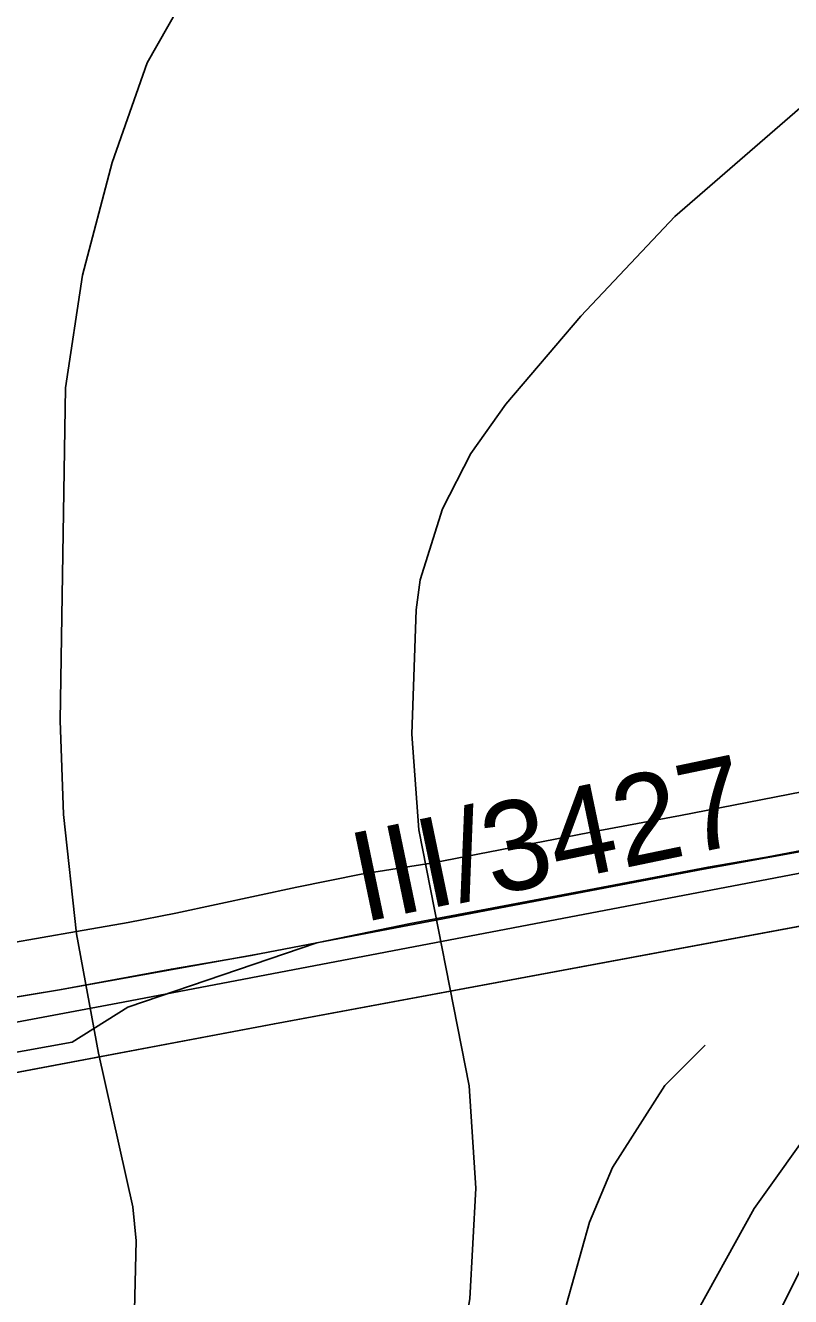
# Model space of a CAD drawing. Extents: x -662620 to -656370, y -1067090 to -1062990.
# Drawn here: x -657298.1 to -657170, y -1064955.3 to -1064742.3 of the extents above; entities that cross this region are included whole.
import ezdxf

# ---------------------------------------------------------------- set-up
doc = ezdxf.new("R2010")
doc.units = 0
for name, color, linetype in [('HRANICE_KATASTRÁLNÍHO_ÚZEMÍ', 7, 'Continuous'), ('OBVOD_PÚ', 7, 'Continuous'), ('ORNÁ_PŮDA_-_STÁVAJÍCÍ', 7, 'Continuous'), ('OSTATNÍ_PLOCHA_-_STÁVAJÍCÍ', 7, 'Continuous'), ('POPIS_SILNICE_II__A_III__TŘÍDY', 7, 'Continuous'), ('SDELOVACÍ_VEDENÍ_-_PODZEMNÍ', 7, 'Continuous'), ('SILNICE_II__TŘÍDY_A_III__TŘÍDY', 7, 'Continuous'), ('VRSTEVNICE_ZDŮRAZNĚNÁ', 7, 'Continuous'), ('VRSTEVNICE_ZÁKLADNÍ', 7, 'Continuous')]:
    doc.layers.add(name, color=color, linetype=linetype)

msp = doc.modelspace()

# ---------------------------------------------------------------- linework, layer by layer
at = {"layer": 'HRANICE_KATASTRÁLNÍHO_ÚZEMÍ'}
msp.add_lwpolyline([(-657656.92, -1064976.75), (-657589.9, -1064990.39), (-657572.57, -1064994.13), (-657537.45, -1065000), (-657522.96, -1064996.3), (-657520.18, -1064995.23), (-657513.93, -1064992.97), (-657499.28, -1064987.24), (-657492.59, -1064984.03), (-657475.58, -1064975.12), (-657470.56, -1064972.39), (-657464.77, -1064969.19), (-657422.58, -1064944.17), (-657408.63, -1064936.99), (-657378.41, -1064924.55), (-657358, -1064921.37), (-657311.03, -1064916.41), (-657290.29, -1064912.68), (-657280.95, -1064906.79), (-657249.28, -1064895.99), (-657151.46, -1064877.38)], dxfattribs=at)
at = {"layer": 'OBVOD_PÚ'}
for points in [[(-657118.74, -1064883.99), (-657246.48, -1064907.71)], [(-657246.48, -1064907.71), (-657256.42, -1064909.57)], [(-657256.42, -1064909.57), (-657311.16, -1064919.91)]]:
    msp.add_lwpolyline(points, dxfattribs=at)
at = {"layer": 'ORNÁ_PŮDA_-_STÁVAJÍCÍ'}
for p, q in [((-657164.91, -1064880.12), (-657183.79, -1064883.32)), ((-657183.79, -1064883.32), (-657206.08, -1064887.6)), ((-657206.08, -1064887.6), (-657233.61, -1064892.76)), ((-657233.61, -1064892.76), (-657249.28, -1064895.99)), ((-657249.28, -1064895.99), (-657258.91, -1064897.87)), ((-657260.29, -1064898.12), (-657273.66, -1064900.4)), ((-657258.91, -1064897.87), (-657260.29, -1064898.12)), ((-657273.66, -1064900.4), (-657292.41, -1064903.89)), ((-657292.41, -1064903.89), (-657308.58, -1064906.56))]:
    msp.add_line(p, q, dxfattribs=at)
msp.add_lwpolyline([(-657164.91, -1064880.12), (-657183.79, -1064883.32), (-657206.08, -1064887.6), (-657233.61, -1064892.76), (-657249.28, -1064895.99), (-657258.91, -1064897.87), (-657260.29, -1064898.12), (-657273.66, -1064900.4), (-657292.41, -1064903.89), (-657308.58, -1064906.56), (-657315.05, -1064907.89), (-657323.46, -1064909.15), (-657324.06, -1064906.04), (-657323.94, -1064884.95), (-657323.53, -1064866.63), (-657322.65, -1064852.39), (-657321.55, -1064837.07), (-657319.96, -1064820.1), (-657320.35, -1064804.3), (-657319.97, -1064786.94), (-657318.87, -1064769.65), (-657318.13, -1064757.64), (-657316.98, -1064743.81), (-657316.04, -1064727.61)], dxfattribs=at)
at = {"layer": 'OSTATNÍ_PLOCHA_-_STÁVAJÍCÍ'}
for p, q in [((-657206.08, -1064887.6), (-657164.91, -1064880.12)), ((-657206.08, -1064887.6), (-657164.91, -1064880.12)), ((-657118.74, -1064883.99), (-657256.42, -1064909.57)), ((-657118.74, -1064883.99), (-657256.42, -1064909.57)), ((-657233.61, -1064892.76), (-657206.08, -1064887.6)), ((-657233.61, -1064892.76), (-657206.08, -1064887.6)), ((-657249.28, -1064895.99), (-657233.61, -1064892.76)), ((-657249.28, -1064895.99), (-657233.61, -1064892.76)), ((-657258.91, -1064897.87), (-657249.28, -1064895.99)), ((-657258.91, -1064897.87), (-657249.28, -1064895.99)), ((-657292.4, -1064903.89), (-657258.91, -1064897.87)), ((-657292.4, -1064903.89), (-657258.91, -1064897.87)), ((-657308.58, -1064906.56), (-657292.4, -1064903.89)), ((-657308.58, -1064906.56), (-657292.4, -1064903.89)), ((-657256.42, -1064909.57), (-657311.16, -1064919.91)), ((-657256.42, -1064909.57), (-657311.16, -1064919.91))]:
    msp.add_line(p, q, dxfattribs=at)
msp.add_lwpolyline([(-657118.74, -1064883.99), (-657256.42, -1064909.57), (-657311.16, -1064919.91), (-657366.58, -1064931.33), (-657367.3, -1064931.48), (-657369.17, -1064930.7), (-657371.29, -1064929.19), (-657373.63, -1064922.27), (-657373.06, -1064921.01), (-657349.13, -1064914.21), (-657340.73, -1064911.19), (-657331.85, -1064910.55), (-657315.05, -1064907.89), (-657308.58, -1064906.56), (-657292.4, -1064903.89), (-657258.91, -1064897.87), (-657249.28, -1064895.99), (-657233.61, -1064892.76), (-657206.08, -1064887.6), (-657164.91, -1064880.12)], dxfattribs=at)
msp.add_lwpolyline([(-657118.74, -1064883.99), (-657256.42, -1064909.57), (-657311.16, -1064919.91), (-657366.58, -1064931.33), (-657367.3, -1064931.48), (-657369.17, -1064930.7), (-657371.29, -1064929.19), (-657373.63, -1064922.27), (-657373.06, -1064921.01), (-657349.13, -1064914.21), (-657340.73, -1064911.19), (-657331.85, -1064910.55), (-657315.05, -1064907.89), (-657308.58, -1064906.56), (-657292.4, -1064903.89), (-657258.91, -1064897.87), (-657249.28, -1064895.99), (-657233.61, -1064892.76), (-657206.08, -1064887.6), (-657164.91, -1064880.12)], dxfattribs=at)
at = {"layer": 'SDELOVACÍ_VEDENÍ_-_PODZEMNÍ'}
msp.add_lwpolyline([(-657345.03, -1064898.3), (-657343.26, -1064899.04), (-657339.64, -1064899.77), (-657337.39, -1064900.2), (-657333.26, -1064900.86), (-657330.71, -1064901.04), (-657327.23, -1064901.05), (-657323.85, -1064900.84), (-657317.3, -1064899.43), (-657301.07, -1064896.11), (-657289.57, -1064894.09), (-657280.9, -1064892.62), (-657272.9, -1064891.02), (-657252.65, -1064886.69), (-657241.87, -1064884.53), (-657229.85, -1064882.6), (-657201.92, -1064877.17), (-657188.38, -1064874.65), (-657168.08, -1064870.72)], dxfattribs=at)
msp.add_lwpolyline([(-657345.03, -1064898.3), (-657343.26, -1064899.04), (-657339.64, -1064899.77), (-657337.39, -1064900.2), (-657333.26, -1064900.86), (-657330.71, -1064901.04), (-657327.23, -1064901.05), (-657323.85, -1064900.84), (-657317.3, -1064899.43), (-657301.07, -1064896.11), (-657289.57, -1064894.09), (-657280.9, -1064892.62), (-657272.9, -1064891.02), (-657252.65, -1064886.69), (-657241.87, -1064884.53), (-657229.85, -1064882.6), (-657201.92, -1064877.17), (-657188.38, -1064874.65), (-657168.08, -1064870.72)], dxfattribs=at)
msp.add_lwpolyline([(-657345.03, -1064898.3), (-657343.26, -1064899.04), (-657339.64, -1064899.77), (-657337.39, -1064900.2), (-657333.26, -1064900.86), (-657330.71, -1064901.04), (-657327.23, -1064901.05), (-657323.85, -1064900.84), (-657317.3, -1064899.43), (-657301.07, -1064896.11), (-657289.57, -1064894.09), (-657280.9, -1064892.62), (-657272.9, -1064891.02), (-657252.65, -1064886.69), (-657241.87, -1064884.53), (-657229.85, -1064882.6), (-657201.92, -1064877.17), (-657188.38, -1064874.65), (-657168.08, -1064870.72)], dxfattribs=at)
msp.add_lwpolyline([(-657345.03, -1064898.3), (-657343.26, -1064899.04), (-657339.64, -1064899.77), (-657337.39, -1064900.2), (-657333.26, -1064900.86), (-657330.71, -1064901.04), (-657327.23, -1064901.05), (-657323.85, -1064900.84), (-657317.3, -1064899.43), (-657301.07, -1064896.11), (-657289.57, -1064894.09), (-657280.9, -1064892.62), (-657272.9, -1064891.02), (-657252.65, -1064886.69), (-657241.87, -1064884.53), (-657229.85, -1064882.6), (-657201.92, -1064877.17), (-657188.38, -1064874.65), (-657168.08, -1064870.72)], dxfattribs=at)
msp.add_lwpolyline([(-657345.03, -1064898.3), (-657343.26, -1064899.04), (-657339.64, -1064899.77), (-657337.39, -1064900.2), (-657333.26, -1064900.86), (-657330.71, -1064901.04), (-657327.23, -1064901.05), (-657323.85, -1064900.84), (-657317.3, -1064899.43), (-657301.07, -1064896.11), (-657289.57, -1064894.09), (-657280.9, -1064892.62), (-657272.9, -1064891.02), (-657252.65, -1064886.69), (-657241.87, -1064884.53), (-657229.85, -1064882.6), (-657201.92, -1064877.17), (-657188.38, -1064874.65), (-657168.08, -1064870.72)], dxfattribs=at)
msp.add_lwpolyline([(-657345.03, -1064898.3), (-657343.26, -1064899.04), (-657339.64, -1064899.77), (-657337.39, -1064900.2), (-657333.26, -1064900.86), (-657330.71, -1064901.04), (-657327.23, -1064901.05), (-657323.85, -1064900.84), (-657317.3, -1064899.43), (-657301.07, -1064896.11), (-657289.57, -1064894.09), (-657280.9, -1064892.62), (-657272.9, -1064891.02), (-657252.65, -1064886.69), (-657241.87, -1064884.53), (-657229.85, -1064882.6), (-657201.92, -1064877.17), (-657188.38, -1064874.65), (-657168.08, -1064870.72)], dxfattribs=at)
msp.add_lwpolyline([(-657345.03, -1064898.3), (-657343.26, -1064899.04), (-657339.64, -1064899.77), (-657337.39, -1064900.2), (-657333.26, -1064900.86), (-657330.71, -1064901.04), (-657327.23, -1064901.05), (-657323.85, -1064900.84), (-657317.3, -1064899.43), (-657301.07, -1064896.11), (-657289.57, -1064894.09), (-657280.9, -1064892.62), (-657272.9, -1064891.02), (-657252.65, -1064886.69), (-657241.87, -1064884.53), (-657229.85, -1064882.6), (-657201.92, -1064877.17), (-657188.38, -1064874.65), (-657168.08, -1064870.72)], dxfattribs=at)
msp.add_lwpolyline([(-657345.03, -1064898.3), (-657343.26, -1064899.04), (-657339.64, -1064899.77), (-657337.39, -1064900.2), (-657333.26, -1064900.86), (-657330.71, -1064901.04), (-657327.23, -1064901.05), (-657323.85, -1064900.84), (-657317.3, -1064899.43), (-657301.07, -1064896.11), (-657289.57, -1064894.09), (-657280.9, -1064892.62), (-657272.9, -1064891.02), (-657252.65, -1064886.69), (-657241.87, -1064884.53), (-657229.85, -1064882.6), (-657201.92, -1064877.17), (-657188.38, -1064874.65), (-657168.08, -1064870.72)], dxfattribs=at)
at = {"layer": 'SILNICE_II__TŘÍDY_A_III__TŘÍDY'}
msp.add_lwpolyline([(-656503.21, -1065204.94), (-656518.95, -1065181.8), (-656633.74, -1065079.97), (-656784.63, -1064984.62), (-656982.74, -1064868.9), (-657019.77, -1064858.72), (-657063.28, -1064864.27), (-657281.76, -1064905.93), (-657326.19, -1064914.26), (-657364.15, -1064923.52), (-657517.89, -1064997.91), (-657772.52, -1064953.08)], dxfattribs=at)
at = {"layer": 'VRSTEVNICE_ZDŮRAZNĚNÁ'}
msp.add_lwpolyline([(-657146.96, -1064905.18), (-657165.36, -1064925.52), (-657176.08, -1064940.53), (-657187.08, -1064960.4), (-657191.51, -1064971.97), (-657193.51, -1064979.41), (-657194.66, -1064986.84), (-657195.66, -1065001.7), (-657194.37, -1065027.72), (-657190.51, -1065050.02), (-657185.08, -1065072.31), (-657178.93, -1065090.89), (-657174.07, -1065102.04), (-657164.5, -1065120.62), (-657151.06, -1065142.92), (-657135.2, -1065165.65), (-657116.47, -1065189.23), (-657107.61, -1065201.95), (-657095.32, -1065217.82)], dxfattribs=at)
at = {"layer": 'VRSTEVNICE_ZÁKLADNÍ'}
for points in [[(-657265.7, -1064727.42), (-657277.7, -1064748.57), (-657283.56, -1064765.29), (-657288.56, -1064784.16), (-657291.42, -1064803.03), (-657292.28, -1064858.77), (-657291.71, -1064874.49), (-657289.56, -1064894.5), (-657285.85, -1064914.51), (-657280.13, -1064940.24), (-657279.56, -1064945.96), (-657279.99, -1064964.54)], [(-657265.7, -1064727.42), (-657277.7, -1064748.57), (-657283.56, -1064765.29), (-657288.56, -1064784.16), (-657291.42, -1064803.03), (-657292.28, -1064858.77), (-657291.71, -1064874.49), (-657289.56, -1064894.5), (-657285.85, -1064914.51), (-657280.13, -1064940.24), (-657279.56, -1064945.96), (-657279.99, -1064964.54)], [(-657165.93, -1064754), (-657189.37, -1064774.3), (-657205.09, -1064791.02), (-657217.67, -1064805.74), (-657223.53, -1064814.03), (-657228.25, -1064823.32), (-657232, -1064835.17), (-657232.68, -1064840.19), (-657233.39, -1064861.06), (-657232.25, -1064877.07), (-657223.82, -1064919.95), (-657222.67, -1064937.1), (-657223.67, -1064955.68), (-657229.39, -1064988.55), (-657231.11, -1065002.85), (-657231.11, -1065018.57), (-657230.39, -1065027.15), (-657228.68, -1065037.15), (-657222.82, -1065057.16), (-657217.1, -1065071.46), (-657203.23, -1065100.04), (-657193.51, -1065118.05), (-657169.79, -1065152.93)], [(-657165.93, -1064754), (-657189.37, -1064774.3), (-657205.09, -1064791.02), (-657217.67, -1064805.74), (-657223.53, -1064814.03), (-657228.25, -1064823.32), (-657232, -1064835.17), (-657232.68, -1064840.19), (-657233.39, -1064861.06), (-657232.25, -1064877.07), (-657223.82, -1064919.95), (-657222.67, -1064937.1), (-657223.67, -1064955.68), (-657229.39, -1064988.55), (-657231.11, -1065002.85), (-657231.11, -1065018.57), (-657230.39, -1065027.15), (-657228.68, -1065037.15), (-657222.82, -1065057.16), (-657217.1, -1065071.46), (-657203.23, -1065100.04), (-657193.51, -1065118.05), (-657169.79, -1065152.93)], [(-657122.57, -1065175.98), (-657127.12, -1065168.18), (-657139.06, -1065152.36), (-657150.06, -1065135.2), (-657160.78, -1065116.34), (-657170.36, -1065096.04), (-657175.5, -1065082.03), (-657181.94, -1065060.02), (-657184.08, -1065050.02), (-657186.37, -1065030), (-657186.37, -1065020), (-657184.37, -1064995.99), (-657179.93, -1064975.98), (-657175.93, -1064965.97), (-657167.93, -1064949.96), (-657154.92, -1064929.95), (-657148.35, -1064921.95), (-657138.34, -1064911.37), (-657125.48, -1064900.79)], [(-657122.57, -1065175.98), (-657127.12, -1065168.18), (-657139.06, -1065152.36), (-657150.06, -1065135.2), (-657160.78, -1065116.34), (-657170.36, -1065096.04), (-657175.5, -1065082.03), (-657181.94, -1065060.02), (-657184.08, -1065050.02), (-657186.37, -1065030), (-657186.37, -1065020), (-657184.37, -1064995.99), (-657179.93, -1064975.98), (-657175.93, -1064965.97), (-657167.93, -1064949.96), (-657154.92, -1064929.95), (-657148.35, -1064921.95), (-657138.34, -1064911.37), (-657125.48, -1064900.79)], [(-657184.29, -1064913.14), (-657191.01, -1064919.93), (-657199.8, -1064933.67), (-657203.66, -1064942.82), (-657207.52, -1064956.54), (-657211.52, -1064990.84), (-657212.52, -1065022.86), (-657211.95, -1065038.87), (-657208.81, -1065059.45), (-657207.09, -1065066.31), (-657201.95, -1065080.03), (-657193.08, -1065098.33), (-657175.36, -1065125.77), (-657123.9, -1065192.09), (-657070.16, -1065254.84)], [(-657184.29, -1064913.14), (-657191.01, -1064919.93), (-657199.8, -1064933.67), (-657203.66, -1064942.82), (-657207.52, -1064956.54), (-657211.52, -1064990.84), (-657212.52, -1065022.86), (-657211.95, -1065038.87), (-657208.81, -1065059.45), (-657207.09, -1065066.31), (-657201.95, -1065080.03), (-657193.08, -1065098.33), (-657175.36, -1065125.77), (-657123.9, -1065192.09), (-657070.16, -1065254.84)]]:
    msp.add_lwpolyline(points, dxfattribs=at)

# ---------------------------------------------------------------- texts
at = {"layer": 'POPIS_SILNICE_II__A_III__TŘÍDY'}
msp.add_text('III/3427', height=15, rotation=11.7643, dxfattribs=at).set_placement((-657241.7, -1064892.63))

doc.saveas('drawing.dxf')
